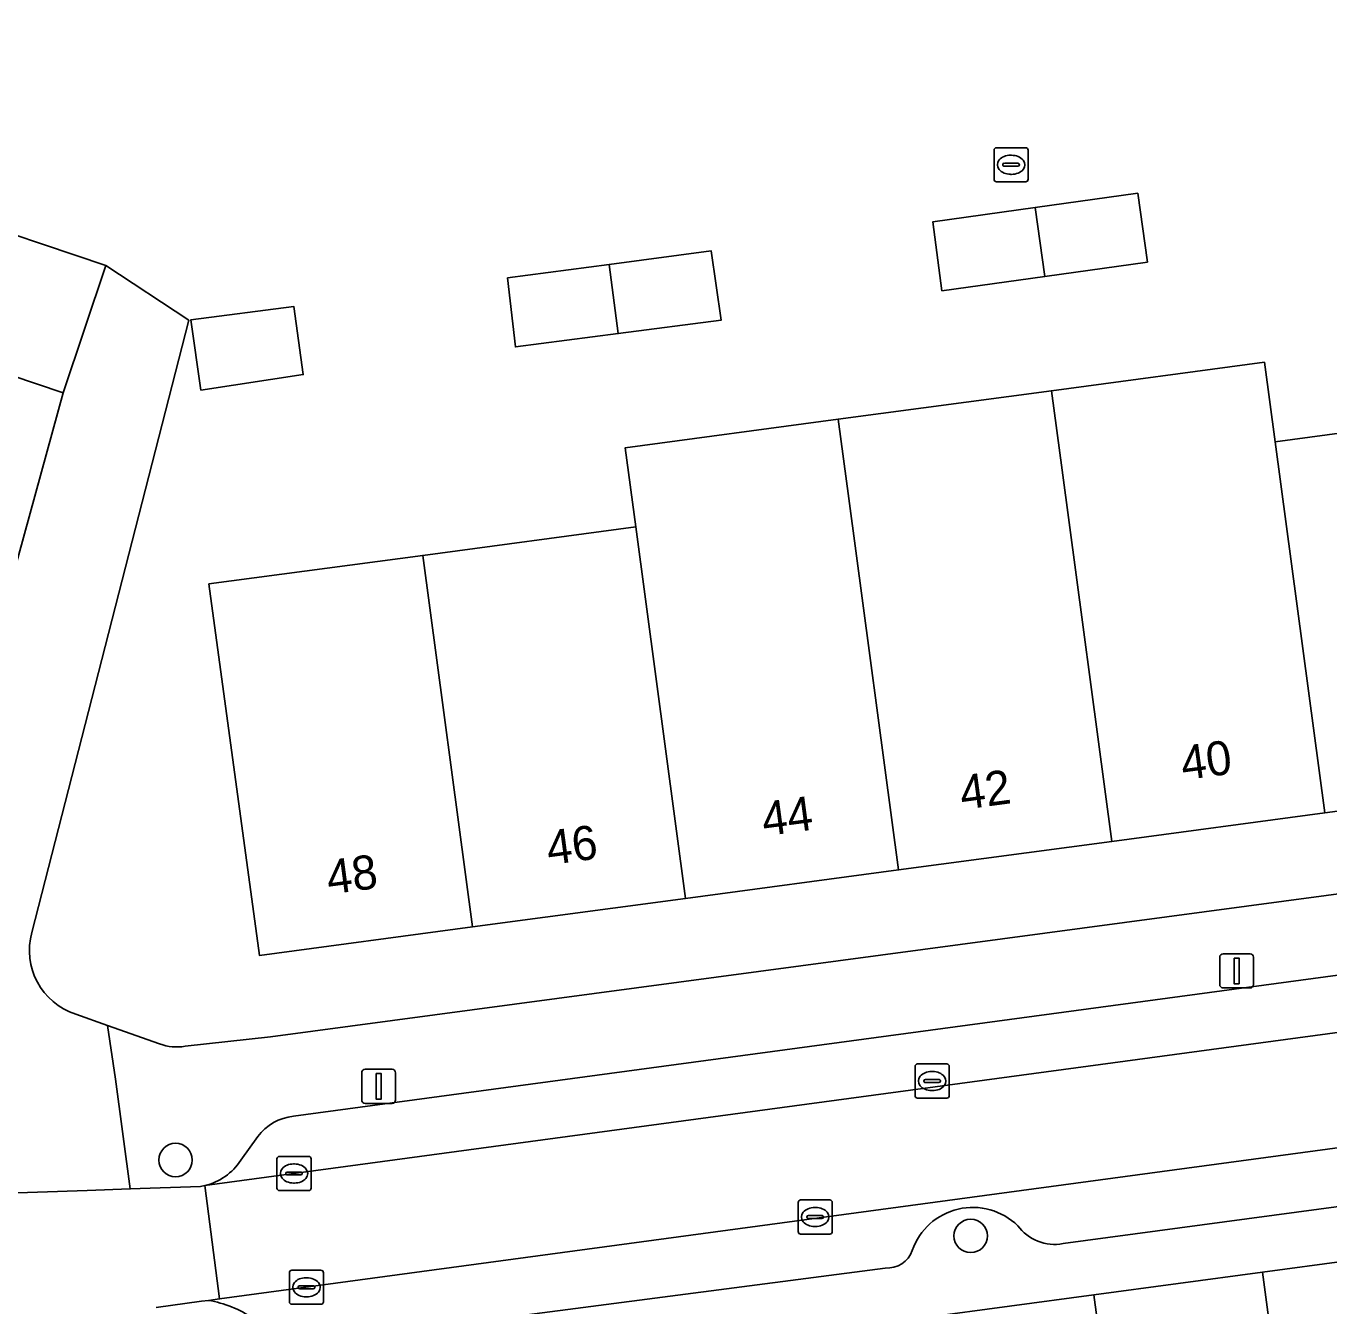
# Model space of a CAD drawing. Extents: x 163147 to 163550, y 380933 to 381639.
# Drawn here: x 163254.11 to 163292.27, y 381476.76 to 381514.25 of the extents above; entities that cross this region are included whole.
import ezdxf

# ---------------------------------------------------------------- set-up
doc = ezdxf.new("R2010")
doc.units = 0
for name, color, linetype in [('IMGEO_Boom', 7, 'Continuous'), ('IMGEO_Erf', 7, 'Continuous'), ('IMGEO_Kolk', 7, 'Continuous'), ('IMGEO_Lichtmast', 7, 'Continuous'), ('IMGEO_Pand', 7, 'Continuous'), ('IMGEO_Pand_nummerreeks', 7, 'Continuous'), ('IMGEO_Parkeervlak_open', 7, 'Continuous'), ('IMGEO_Rijbaan_lokaal_open', 7, 'Continuous'), ('IMGEO_Rioolput', 7, 'Continuous'), ('IMGEO_Voetpad_open', 7, 'Continuous')]:
    doc.layers.add(name, color=color, linetype=linetype)

msp = doc.modelspace()

# ---------------------------------------------------------------- linework, layer by layer
at = {"layer": 'IMGEO_Boom'}
for centre in [(163258.485, 381481.035), (163281.775, 381478.813)]:
    msp.add_circle(centre, 0.489, dxfattribs=at)
at = {"layer": 'IMGEO_Erf'}
for points in [[(163230.707, 381515.914), (163237.033, 381513.798), (163238.938, 381513.161), (163244.993, 381511.135), (163246.236, 381510.75), (163251.598, 381508.87), (163251.856, 381508.783), (163256.442, 381507.243), (163258.87, 381505.636), (163254.277, 381487.7)], [(163298.388, 381492.035), (163292.147, 381491.201), (163285.906, 381490.366), (163279.664, 381489.531), (163273.423, 381488.696), (163267.182, 381487.862), (163260.941, 381487.027), (163259.463, 381497.912), (163265.726, 381498.747), (163271.968, 381499.58), (163271.658, 381501.901), (163277.898, 381502.736), (163284.14, 381503.57), (163290.381, 381504.404), (163290.692, 381502.077), (163296.934, 381502.909)], [(163258.765, 381484.37), (163261.264, 381484.648), (163317.206, 381492.135), (163317.453, 381492.211)], [(163255.561, 381485.31), (163256.493, 381484.979), (163258.018, 381484.437)]]:
    msp.add_lwpolyline(points, dxfattribs=at)
for points in [[(163283.663, 381508.937), (163286.671, 381509.353), (163286.953, 381507.338), (163283.944, 381506.919), (163280.935, 381506.499), (163280.667, 381508.522)], [(163274.466, 381505.633), (163271.453, 381505.243), (163268.44, 381504.852), (163268.212, 381506.873), (163271.19, 381507.271), (163274.172, 381507.67)], [(163262.225, 381504.041), (163259.226, 381503.588), (163258.932, 381505.643), (163261.947, 381506.039)]]:
    msp.add_lwpolyline(points, close=True, dxfattribs=at)
for centre, radius, start, end in [((163256.16, 381487.172), 1.956, 164.3303, 252.1625), ((163258.511, 381485.737), 1.391, 249.2296, 280.5199)]:
    msp.add_arc(centre, radius, start, end, dxfattribs=at)
at = {"layer": 'IMGEO_Kolk'}
for p, q in [((163280.146, 381482.922), (163280.146, 381483.774)), ((163280.221, 381483.848), (163281.073, 381483.848)), ((163281.147, 381483.774), (163281.147, 381482.922)), ((163280.405, 381483.342), (163280.405, 381483.354)), ((163280.843, 381483.305), (163280.445, 381483.305)), ((163280.448, 381483.391), (163280.846, 381483.391)), ((163280.634, 381483.628), (163280.659, 381483.628)), ((163280.889, 381483.354), (163280.889, 381483.342)), ((163280.657, 381483.068), (163280.632, 381483.068)), ((163281.073, 381482.848), (163280.221, 381482.848)), ((163261.455, 381480.214), (163261.455, 381481.066)), ((163261.53, 381481.14), (163262.382, 381481.14)), ((163262.456, 381481.066), (163262.456, 381480.214)), ((163261.714, 381480.634), (163261.714, 381480.646)), ((163262.152, 381480.597), (163261.754, 381480.597)), ((163261.757, 381480.683), (163262.155, 381480.683)), ((163261.943, 381480.92), (163261.968, 381480.92)), ((163262.198, 381480.646), (163262.198, 381480.634)), ((163261.966, 381480.36), (163261.941, 381480.36)), ((163262.382, 381480.14), (163261.53, 381480.14)), ((163276.795, 381479.865), (163277.647, 381479.865)), ((163276.72, 381478.939), (163276.72, 381479.791)), ((163277.208, 381479.645), (163277.233, 381479.645)), ((163277.721, 381479.791), (163277.721, 381478.939)), ((163276.979, 381479.359), (163276.979, 381479.371)), ((163277.417, 381479.322), (163277.019, 381479.322)), ((163277.022, 381479.408), (163277.42, 381479.408)), ((163277.231, 381479.085), (163277.206, 381479.085)), ((163277.463, 381479.371), (163277.463, 381479.359)), ((163277.647, 381478.865), (163276.795, 381478.865)), ((163261.818, 381476.882), (163261.818, 381477.734)), ((163261.893, 381477.808), (163262.745, 381477.808)), ((163262.306, 381477.588), (163262.331, 381477.588)), ((163262.819, 381477.734), (163262.819, 381476.882)), ((163262.077, 381477.302), (163262.077, 381477.314)), ((163262.515, 381477.265), (163262.117, 381477.265)), ((163262.12, 381477.351), (163262.518, 381477.351)), ((163262.561, 381477.314), (163262.561, 381477.302)), ((163262.745, 381476.808), (163261.893, 381476.808)), ((163262.329, 381477.028), (163262.304, 381477.028))]:
    msp.add_line(p, q, dxfattribs=at)
for points in [[(163280.146, 381482.922), (163280.146, 381483.774)], [(163280.221, 381483.848), (163281.073, 381483.848)], [(163281.147, 381483.774), (163281.147, 381482.922)], [(163281.073, 381482.848), (163280.221, 381482.848)], [(163261.455, 381480.214), (163261.455, 381481.066)], [(163261.53, 381481.14), (163262.382, 381481.14)], [(163262.456, 381481.066), (163262.456, 381480.214)], [(163262.382, 381480.14), (163261.53, 381480.14)], [(163276.795, 381479.865), (163277.647, 381479.865)], [(163276.72, 381478.939), (163276.72, 381479.791)], [(163277.721, 381479.791), (163277.721, 381478.939)], [(163277.647, 381478.865), (163276.795, 381478.865)], [(163261.818, 381476.882), (163261.818, 381477.734)], [(163261.893, 381477.808), (163262.745, 381477.808)], [(163262.819, 381477.734), (163262.819, 381476.882)], [(163262.745, 381476.808), (163261.893, 381476.808)]]:
    msp.add_lwpolyline(points, dxfattribs=at)
for centre, radius, start, end in [((163280.223, 381483.772), 0.0765, 91.552, 178.448), ((163280.223, 381483.772), 0.0765, 91.552, 178.448), ((163281.071, 381483.772), 0.0765, 1.552, 88.448), ((163281.071, 381483.772), 0.0765, 1.552, 88.448), ((163280.445, 381483.351), 0.0403, 85.8775, 175.7526), ((163280.442, 381483.341), 0.0366, 178.938, 274.7102), ((163280.846, 381483.348), 0.043, 264.8664, 352.4533), ((163280.85, 381483.353), 0.0386, 1.7309, 96.639), ((163280.223, 381482.924), 0.0765, 181.552, 268.448), ((163280.223, 381482.924), 0.0765, 181.552, 268.448), ((163281.071, 381482.924), 0.0765, 271.552, 358.448), ((163281.071, 381482.924), 0.0765, 271.552, 358.448), ((163261.532, 381481.064), 0.0765, 91.552, 178.448), ((163261.532, 381481.064), 0.0765, 91.552, 178.448), ((163262.38, 381481.064), 0.0765, 1.552, 88.448), ((163262.38, 381481.064), 0.0765, 1.552, 88.448), ((163261.754, 381480.643), 0.0403, 85.8775, 175.7526), ((163261.751, 381480.633), 0.0366, 178.938, 274.7102), ((163262.155, 381480.64), 0.043, 264.8664, 352.4533), ((163262.159, 381480.645), 0.0386, 1.7309, 96.639), ((163261.532, 381480.216), 0.0765, 181.552, 268.448), ((163261.532, 381480.216), 0.0765, 181.552, 268.448), ((163262.38, 381480.216), 0.0765, 271.552, 358.448), ((163262.38, 381480.216), 0.0765, 271.552, 358.448), ((163276.797, 381479.789), 0.0765, 91.552, 178.448), ((163276.797, 381479.789), 0.0765, 91.552, 178.448), ((163277.645, 381479.789), 0.0765, 1.552, 88.448), ((163277.645, 381479.789), 0.0765, 1.552, 88.448), ((163277.019, 381479.368), 0.0403, 85.8775, 175.7526), ((163277.016, 381479.358), 0.0366, 178.938, 274.7102), ((163277.42, 381479.365), 0.043, 264.8664, 352.4533), ((163277.424, 381479.37), 0.0386, 1.7309, 96.639), ((163276.797, 381478.941), 0.0765, 181.552, 268.448), ((163276.797, 381478.941), 0.0765, 181.552, 268.448), ((163277.645, 381478.941), 0.0765, 271.552, 358.448), ((163277.645, 381478.941), 0.0765, 271.552, 358.448), ((163261.895, 381477.732), 0.0765, 91.552, 178.448), ((163261.895, 381477.732), 0.0765, 91.552, 178.448), ((163262.743, 381477.732), 0.0765, 1.552, 88.448), ((163262.743, 381477.732), 0.0765, 1.552, 88.448), ((163262.117, 381477.311), 0.0403, 85.8775, 175.7526), ((163262.114, 381477.301), 0.0366, 178.938, 274.7102), ((163262.518, 381477.308), 0.043, 264.8664, 352.4533), ((163262.522, 381477.313), 0.0386, 1.7309, 96.639), ((163261.895, 381476.884), 0.0765, 181.552, 268.448), ((163261.895, 381476.884), 0.0765, 181.552, 268.448), ((163262.743, 381476.884), 0.0765, 271.552, 358.448), ((163262.743, 381476.884), 0.0765, 271.552, 358.448)]:
    msp.add_arc(centre, radius, start, end, dxfattribs=at)
for centre, major_axis, ratio, start_param, end_param in [((163280.633, 381483.348), (-0.387, 0.002), 0.722429, 4.712389, 7.853982), ((163280.658, 381483.348), (-0.39, 0.002), 0.717154, 1.570796, 4.712389), ((163261.942, 381480.64), (-0.387, 0.002), 0.722429, 4.712389, 7.853982), ((163261.967, 381480.64), (-0.39, 0.002), 0.717154, 1.570796, 4.712389), ((163277.207, 381479.365), (-0.387, 0.002), 0.722429, 4.712389, 7.853982), ((163277.232, 381479.365), (-0.39, 0.002), 0.717154, 1.570796, 4.712389), ((163262.305, 381477.308), (-0.387, 0.002), 0.722429, 4.712389, 7.853982), ((163262.33, 381477.308), (-0.39, 0.002), 0.717154, 1.570796, 4.712389)]:
    msp.add_ellipse(centre, major_axis=major_axis, ratio=ratio, start_param=start_param, end_param=end_param, dxfattribs=at)
at = {"layer": 'IMGEO_Lichtmast'}
for p, q in [((163289.169, 381487.075), (163289.959, 381487.075)), ((163289.959, 381487.075), (163289.169, 381487.075)), ((163289.069, 381486.175), (163289.069, 381486.975)), ((163289.069, 381486.975), (163289.069, 381486.175)), ((163290.059, 381486.975), (163290.059, 381486.175)), ((163290.059, 381486.175), (163290.059, 381486.975)), ((163289.959, 381486.075), (163289.169, 381486.075)), ((163289.169, 381486.075), (163289.959, 381486.075)), ((163264.038, 381483.693), (163264.828, 381483.693)), ((163264.828, 381483.693), (163264.038, 381483.693)), ((163263.938, 381482.793), (163263.938, 381483.593)), ((163263.938, 381483.593), (163263.938, 381482.793)), ((163264.928, 381483.593), (163264.928, 381482.793)), ((163264.928, 381482.793), (163264.928, 381483.593)), ((163264.828, 381482.693), (163264.038, 381482.693)), ((163264.038, 381482.693), (163264.828, 381482.693))]:
    msp.add_line(p, q, dxfattribs=at)
for points in [[(163289.489, 381486.95), (163289.639, 381486.95), (163289.639, 381486.2), (163289.489, 381486.2), (163289.489, 381486.95)], [(163264.358, 381483.568), (163264.508, 381483.568), (163264.508, 381482.818), (163264.358, 381482.818), (163264.358, 381483.568)]]:
    msp.add_lwpolyline(points, dxfattribs=at)
for centre, start, end in [((163289.169, 381486.975), 90, 180), ((163289.169, 381486.975), 90, 180), ((163289.959, 381486.975), 0, 90), ((163289.959, 381486.975), 360, 90), ((163289.169, 381486.175), 180, 270), ((163289.169, 381486.175), 180, 270), ((163289.959, 381486.175), 270, 0), ((163289.959, 381486.175), 270, 0), ((163264.038, 381483.593), 90, 180), ((163264.038, 381483.593), 90, 180), ((163264.828, 381483.593), 0, 90), ((163264.828, 381483.593), 360, 90), ((163264.038, 381482.793), 180, 270), ((163264.038, 381482.793), 180, 270), ((163264.828, 381482.793), 270, 0), ((163264.828, 381482.793), 270, 0)]:
    msp.add_arc(centre, 0.1, start, end, dxfattribs=at)
at = {"layer": 'IMGEO_Pand'}
for points in [[(163283.663, 381508.937), (163283.944, 381506.919), (163286.953, 381507.338), (163286.671, 381509.353)], [(163283.663, 381508.937), (163280.667, 381508.522), (163280.935, 381506.499), (163283.944, 381506.919)], [(163251.856, 381508.783), (163250.582, 381505.06), (163255.189, 381503.512), (163256.442, 381507.243)], [(163271.19, 381507.271), (163271.453, 381505.243), (163274.466, 381505.633), (163274.172, 381507.67)], [(163271.19, 381507.271), (163268.212, 381506.873), (163268.44, 381504.852), (163271.453, 381505.243)], [(163259.226, 381503.588), (163262.225, 381504.041), (163261.947, 381506.039), (163258.932, 381505.643)], [(163255.189, 381503.512), (163250.582, 381505.06), (163248.716, 381505.698), (163247.194, 381501.256), (163243, 381489.314), (163248.735, 381487.393), (163248.9, 381487.887), (163250.764, 381487.376)], [(163290.692, 381502.077), (163290.381, 381504.404), (163284.14, 381503.57), (163284.451, 381501.245), (163285.906, 381490.366), (163292.147, 381491.201)], [(163284.451, 381501.245), (163284.14, 381503.57), (163277.898, 381502.736), (163278.209, 381500.412), (163279.664, 381489.531), (163285.906, 381490.366)], [(163278.209, 381500.412), (163277.898, 381502.736), (163271.658, 381501.901), (163271.968, 381499.58), (163273.423, 381488.696), (163279.664, 381489.531)], [(163296.934, 381502.909), (163290.692, 381502.077), (163292.147, 381491.201), (163298.388, 381492.035)], [(163271.968, 381499.58), (163265.726, 381498.747), (163267.182, 381487.862), (163273.423, 381488.696)], [(163265.726, 381498.747), (163259.463, 381497.912), (163260.941, 381487.027), (163267.182, 381487.862)], [(163296.756, 381467.285), (163295.262, 381478.409), (163290.321, 381477.746), (163291.273, 381470.657), (163293.552, 381470.963), (163294.094, 381466.927)], [(163285.379, 381477.082), (163286.874, 381465.952), (163289.465, 381466.3), (163288.923, 381470.341), (163291.273, 381470.657), (163290.321, 381477.746)], [(163285.379, 381477.082), (163280.438, 381476.419), (163281.387, 381469.357), (163283.608, 381469.655), (163284.155, 381465.587), (163286.874, 381465.952)]]:
    msp.add_lwpolyline(points, close=True, dxfattribs=at)
at = {"layer": 'IMGEO_Parkeervlak_open'}
for points in [[(163259.34, 381480.286), (163316.51, 381488.013), (163317.382, 381488.131)], [(163293.395, 381486.571), (163261.936, 381482.315)], [(163316.954, 381484.694), (163259.772, 381476.964), (163259.453, 381476.921)], [(163284.484, 381478.585), (163314.435, 381482.61)], [(163260.893, 381481.722), (163260.394, 381481.026)], [(163262.25, 381475.647), (163279.275, 381477.871)]]:
    msp.add_lwpolyline(points, dxfattribs=at)
for centre, radius, start, end in [((163262.084, 381480.842), 1.481, 95.7231, 143.5179), ((163258.938, 381481.98), 1.741, 283.3649, 326.7795), ((163281.839, 381477.764), 1.882, 45.7166, 160.63), ((163284.241, 381479.918), 1.355, 216.5459, 280.327), ((163279.329, 381478.649), 0.78, 266.0229, 340.4475), ((163258.95, 381473.807), 3.154, 55.3844, 80.829)]:
    msp.add_arc(centre, radius, start, end, dxfattribs=at)
at = {"layer": 'IMGEO_Rijbaan_lokaal_open'}
msp.add_lwpolyline([(163259.34, 381480.286), (163259.772, 381476.964), (163316.954, 381484.694), (163316.51, 381488.013)], close=True, dxfattribs=at)
msp.add_lwpolyline([(163257.917, 381476.713), (163259.249, 381476.896), (163259.453, 381476.921), (163259.772, 381476.964), (163259.34, 381480.286), (163259.216, 381480.261), (163257.16, 381480.189), (163255.891, 381480.145), (163252.977, 381480.049), (163249.798, 381480.397), (163248.73, 381480.753), (163248.478, 381480.841), (163246.169, 381474.213), (163246.738, 381474.018)], dxfattribs=at)
at = {"layer": 'IMGEO_Rioolput'}
for p, q in [((163282.459, 381509.763), (163282.459, 381510.615)), ((163282.534, 381510.689), (163283.386, 381510.689)), ((163282.947, 381510.469), (163282.972, 381510.469)), ((163283.46, 381510.615), (163283.46, 381509.763)), ((163282.718, 381510.183), (163282.718, 381510.195)), ((163283.156, 381510.146), (163282.758, 381510.146)), ((163282.761, 381510.232), (163283.159, 381510.232)), ((163283.202, 381510.195), (163283.202, 381510.183)), ((163283.386, 381509.689), (163282.534, 381509.689)), ((163282.97, 381509.909), (163282.945, 381509.909))]:
    msp.add_line(p, q, dxfattribs=at)
for points in [[(163282.459, 381509.763), (163282.459, 381510.615)], [(163282.534, 381510.689), (163283.386, 381510.689)], [(163283.46, 381510.615), (163283.46, 381509.763)], [(163283.386, 381509.689), (163282.534, 381509.689)]]:
    msp.add_lwpolyline(points, dxfattribs=at)
for centre, radius, start, end in [((163282.536, 381510.613), 0.0765, 91.552, 178.448), ((163282.536, 381510.613), 0.0765, 91.552, 178.448), ((163283.384, 381510.613), 0.0765, 1.552, 88.448), ((163283.384, 381510.613), 0.0765, 1.552, 88.448), ((163282.758, 381510.192), 0.0403, 85.8775, 175.7526), ((163282.755, 381510.182), 0.0366, 178.938, 274.7102), ((163283.159, 381510.189), 0.043, 264.8664, 352.4533), ((163283.163, 381510.194), 0.0386, 1.7309, 96.639), ((163282.536, 381509.765), 0.0765, 181.552, 268.448), ((163282.536, 381509.765), 0.0765, 181.552, 268.448), ((163283.384, 381509.765), 0.0765, 271.552, 358.448), ((163283.384, 381509.765), 0.0765, 271.552, 358.448)]:
    msp.add_arc(centre, radius, start, end, dxfattribs=at)
for centre, major_axis, ratio, start_param, end_param in [((163282.946, 381510.189), (-0.387, 0.002), 0.722429, 4.712389, 7.853982), ((163282.971, 381510.189), (-0.39, 0.002), 0.717154, 1.570796, 4.712389)]:
    msp.add_ellipse(centre, major_axis=major_axis, ratio=ratio, start_param=start_param, end_param=end_param, dxfattribs=at)
at = {"layer": 'IMGEO_Voetpad_open'}
for points in [[(163258.87, 381505.636), (163256.442, 381507.243), (163255.189, 381503.512), (163250.764, 381487.376), (163248.9, 381487.887), (163248.735, 381487.393), (163250.632, 381486.796), (163249.251, 381482.408), (163248.73, 381480.753), (163249.798, 381480.397), (163252.977, 381480.049), (163255.891, 381480.145), (163257.16, 381480.189), (163256.721, 381483.402), (163256.493, 381484.979), (163255.561, 381485.31)], [(163254.277, 381487.7), (163258.87, 381505.636)], [(163386.878, 381501.46), (163323.846, 381493.024), (163319.114, 381492.391), (163317.206, 381492.135), (163261.264, 381484.648), (163258.765, 381484.37)], [(163261.936, 381482.315), (163293.395, 381486.571)], [(163258.018, 381484.437), (163256.493, 381484.979), (163256.721, 381483.402), (163257.16, 381480.189), (163259.216, 381480.261), (163259.34, 381480.286)], [(163314.435, 381482.61), (163284.484, 381478.585)], [(163260.394, 381481.026), (163260.893, 381481.722)], [(163254.604, 381472.77), (163258.081, 381473.453), (163260.555, 381473.749), (163265.615, 381474.428), (163270.556, 381475.092), (163275.497, 381475.755), (163280.438, 381476.419), (163285.379, 381477.082), (163290.321, 381477.746), (163295.262, 381478.409), (163300.203, 381479.073)], [(163279.275, 381477.871), (163262.25, 381475.647)], [(163259.453, 381476.921), (163259.249, 381476.896), (163257.917, 381476.713)]]:
    msp.add_lwpolyline(points, dxfattribs=at)
for centre, radius, start, end in [((163256.16, 381487.172), 1.956, 164.3303, 252.1625), ((163258.511, 381485.737), 1.391, 249.2296, 280.5199), ((163262.084, 381480.842), 1.481, 95.7231, 143.5179), ((163258.938, 381481.98), 1.741, 283.3649, 326.7795), ((163281.839, 381477.764), 1.882, 45.7166, 160.63), ((163284.241, 381479.918), 1.355, 216.5459, 280.327), ((163279.329, 381478.649), 0.78, 266.0229, 340.4475), ((163258.95, 381473.807), 3.154, 55.3844, 80.829)]:
    msp.add_arc(centre, radius, start, end, dxfattribs=at)

# ---------------------------------------------------------------- texts
at = {"layer": 'IMGEO_Pand_nummerreeks'}
for s, p in [('40', (163287.999, 381492.159)), ('42', (163281.525, 381491.293)), ('44', (163275.724, 381490.518)), ('46', (163269.419, 381489.674)), ('48', (163262.975, 381488.812))]:
    msp.add_text(s, height=1, rotation=7.6203, dxfattribs=at).set_placement(p)

doc.saveas('drawing.dxf')
